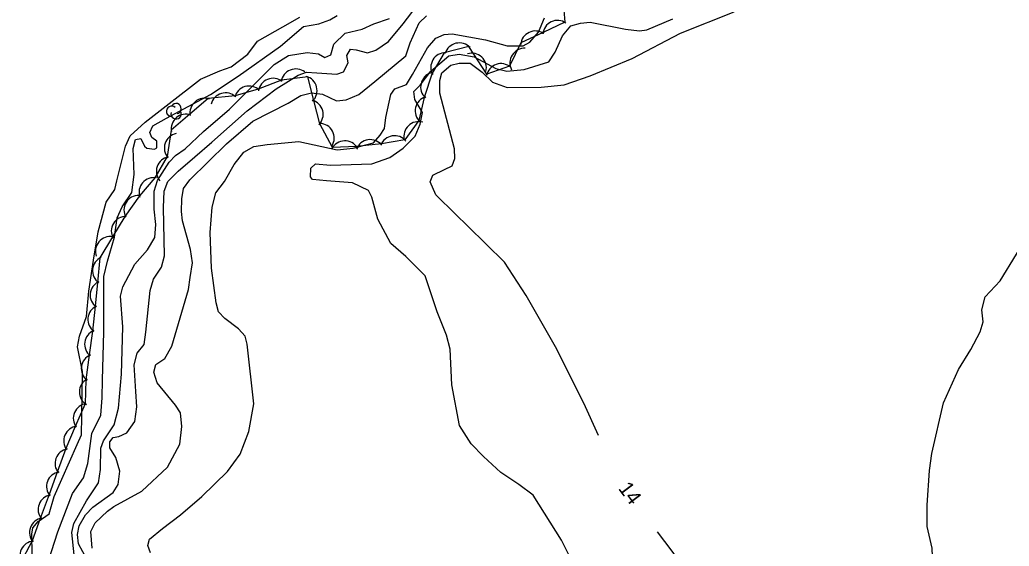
# Model space of a CAD drawing. Extents: x 646142 to 649934, y 5874075 to 5876351.
# Drawn here: x 647555 to 647756.5, y 5874653.5 to 5874760.7 of the extents above; entities that cross this region are included whole.
import ezdxf

# ---------------------------------------------------------------- set-up
doc = ezdxf.new("R2010")
doc.units = 0
for name, color, linetype in [('Niveau 1', 7, 'Continuous'), ('Niveau 2', 7, 'Continuous'), ('Niveau 4', 7, 'Continuous'), ('Niveau 44', 7, 'Continuous')]:
    doc.layers.add(name, color=color, linetype=linetype)

msp = doc.modelspace()

# ---------------------------------------------------------------- linework, layer by layer
at = {"layer": 'Niveau 1'}
for points in [[(647599.59, 5874697.79), (647596.79, 5874699.86), (647595.47, 5874701.26), (647595.04, 5874703.09), (647594.07, 5874710.15), (647593.78, 5874717.39), (647594.18, 5874722.58), (647594.94, 5874725.47), (647596.7, 5874727.76), (647598.69, 5874731.23), (647600.66, 5874733.77), (647602.66, 5874734.91), (647605.44, 5874735.3), (647611.84, 5874735.93), (647619.67, 5874734.24), (647622.93, 5874734.56), (647627.05, 5874735.67), (647628.41, 5874737.21), (647629.33, 5874738.59), (647629.56, 5874740.84), (647630.6, 5874745.51), (647631.42, 5874746.65), (647633.79, 5874747.58), (647635, 5874749.58), (647638.07, 5874755.04), (647639.75, 5874756.96), (647641.44, 5874757.71), (647643.07, 5874757.87), (647649.9, 5874756.67), (647654.26, 5874755.46), (647657.55, 5874755.43), (647658.89, 5874756.15), (647660.67, 5874758.2), (647661.89, 5874761.13)], [(647581.64, 5874652.13), (647581.13, 5874653.61), (647581.47, 5874654.93), (647584.07, 5874657.07), (647587.78, 5874659.9), (647592.1, 5874663.61), (647597.34, 5874668.71), (647599.91, 5874672.25), (647601.66, 5874676.88), (647602.72, 5874682.5), (647601.33, 5874694.68), (647600.93, 5874696.28), (647599.59, 5874697.79)]]:
    msp.add_lwpolyline(points, dxfattribs=at)
at = {"layer": 'Niveau 2'}
for points in [[(647623.54, 5874754.6), (647625.85, 5874754.01), (647627.56, 5874754.53), (647630.09, 5874756.3), (647633.13, 5874759.89), (647636.86, 5874764.84), (647639.71, 5874766.89), (647642.64, 5874768.23), (647644.74, 5874768.44), (647646.42, 5874767.08), (647648.88, 5874767.2), (647651.69, 5874767.48), (647654.41, 5874769.63), (647657.06, 5874771.3), (647659.58, 5874772.02), (647663.5, 5874772.88), (647670.12, 5874773.88), (647675.53, 5874774.06), (647681.54, 5874775.24), (647684.29, 5874775.98), (647687.63, 5874777.96), (647689.59, 5874780.62), (647693.31, 5874787.8)], [(647579.66, 5874736.54), (647580.42, 5874734.97), (647580.93, 5874734.55), (647582.49, 5874734.35), (647582.94, 5874734.63), (647582.91, 5874736.04), (647581.89, 5874736.76), (647581.54, 5874737.79), (647582.11, 5874739.14), (647584.91, 5874740.72), (647593.88, 5874745.49), (647599.52, 5874749.23), (647608.11, 5874755.38), (647612.78, 5874759.38), (647615.92, 5874759.92), (647618.2, 5874760.74), (647619.65, 5874761.59)], [(647612.23, 5874745.29), (647614.41, 5874745.86), (647616.67, 5874745.61), (647619.53, 5874744.25), (647621.51, 5874744.45), (647624.1, 5874745.52), (647627.36, 5874748.19), (647633.65, 5874753.39), (647634.54, 5874756.06), (647636.36, 5874760.11), (647637.86, 5874761.55)], [(647672.86, 5874676.05), (647669.87, 5874682.66), (647664.09, 5874694.14), (647658.18, 5874704.55), (647653.71, 5874711.35), (647646.25, 5874718.69), (647643.76, 5874721.13), (647639.72, 5874725.05), (647638.61, 5874727.75), (647639.17, 5874729.09), (647641.52, 5874730.25), (647643.08, 5874730.99), (647643.63, 5874732.45), (647643.54, 5874734.43), (647640.58, 5874745.82), (647640.55, 5874748.38), (647640.97, 5874749.94), (647642.8, 5874751.52), (647644.51, 5874751.93), (647646.74, 5874751.91), (647649.17, 5874750.05), (647651.26, 5874748.04), (647654.3, 5874746.94), (647661.21, 5874747.03), (647665.86, 5874747.49), (647671.18, 5874749.3), (647679.72, 5874752.83), (647689.61, 5874758.01), (647700.52, 5874762.36)], [(647668.79, 5874647.79), (647665.35, 5874654.72), (647659.57, 5874663.88), (647656.64, 5874666.06), (647652.97, 5874668.51), (647649.45, 5874671.79), (647646.95, 5874674.36), (647644.55, 5874678.11), (647642.98, 5874686.39), (647642.69, 5874693.62), (647641.92, 5874696.48), (647640.01, 5874701.21), (647637.59, 5874708.58), (647633.66, 5874712.52), (647630.56, 5874715.15), (647627.92, 5874720.15), (647626.75, 5874724.6), (647626.02, 5874725.93), (647622.8, 5874727.49), (647617.48, 5874727.9), (647614.62, 5874728.2), (647614.21, 5874728.75), (647614.27, 5874730.51), (647615.23, 5874731.42), (647618.31, 5874731.14), (647626.74, 5874731.39), (647630.36, 5874732.68), (647633.1, 5874734.59), (647635.54, 5874737.05), (647636.58, 5874739.5), (647637.03, 5874741.88), (647635.46, 5874744.53), (647635.29, 5874746.16), (647636.57, 5874747.45), (647638.74, 5874750.24), (647642.4, 5874753.41), (647644.48, 5874753.73), (647647.59, 5874753.22), (647651.95, 5874750.84), (647654.24, 5874750.25), (647657.73, 5874750.59), (647662.74, 5874752.14), (647664.05, 5874754.14), (647665.58, 5874757.45), (647667.25, 5874759.48), (647669.19, 5874760.03), (647671.16, 5874760.22), (647678.36, 5874758.82), (647681.21, 5874758.52), (647682.72, 5874758.67), (647688, 5874760.95)], [(647618.36, 5874753.61), (647618.95, 5874755.79), (647621.32, 5874758.02), (647624.78, 5874758.83), (647627.15, 5874759.89), (647630.34, 5874761.03)], [(647566.09, 5874651.72), (647565.62, 5874656.28), (647566.02, 5874658.09), (647568.62, 5874662.71), (647571.08, 5874666.37), (647571.5, 5874669.12), (647571.52, 5874673.49), (647572.07, 5874674.96), (647574.22, 5874678.23), (647575.16, 5874681.63), (647575.75, 5874688.52), (647576.04, 5874698.21), (647575.51, 5874704.41), (647576.02, 5874706.34), (647578.49, 5874710.94), (647581.02, 5874713.9), (647582.53, 5874716.41), (647582.74, 5874719.02), (647582.41, 5874722.16), (647582.38, 5874725.81), (647583.1, 5874728), (647585.42, 5874731.76), (647586.71, 5874733.07), (647588.69, 5874734.44), (647592.46, 5874737.99), (647597.77, 5874742.52), (647606.86, 5874751.65), (647609.74, 5874753.47), (647613.58, 5874754.08), (647615.85, 5874753.83), (647617.12, 5874753.02), (647618.36, 5874753.61)], [(647568.76, 5874650.73), (647567, 5874653.98), (647566.81, 5874655.84), (647567.09, 5874657.64), (647568.4, 5874659.88), (647569.89, 5874661.44), (647574.06, 5874664.45), (647575.07, 5874666.08), (647575.38, 5874668.81), (647574.62, 5874671.56), (647573.35, 5874673.56), (647573.34, 5874674.73), (647574.08, 5874675.63), (647575.23, 5874675.86), (647576.81, 5874676.61), (647578.46, 5874678.89), (647578.86, 5874681.87), (647578.65, 5874685.03), (647578.32, 5874690.41), (647578.9, 5874692.82), (647580.37, 5874694.61), (647580.69, 5874697.11), (647581.59, 5874705.55), (647582.29, 5874707.86), (647583.92, 5874710.37), (647584.5, 5874712.66), (647584.3, 5874722.52), (647584.43, 5874725.83), (647585.17, 5874727.78), (647587.31, 5874729.87), (647590.66, 5874732.79), (647594.12, 5874735.83), (647601.36, 5874742.19), (647607.27, 5874746.65), (647611.7, 5874749.44), (647613.4, 5874750.07), (647615.54, 5874749.93), (647619.58, 5874749.63), (647620.95, 5874750.11), (647621.93, 5874751.97), (647621.66, 5874753.47), (647622.35, 5874754.72), (647623.54, 5874754.6)], [(647569.75, 5874653.12), (647569.52, 5874656.51), (647570.4, 5874658.24), (647572.87, 5874660.6), (647574.18, 5874661.55), (647579.87, 5874664.7), (647585.14, 5874669.57), (647587.6, 5874674.28), (647588.05, 5874677.85), (647587.76, 5874680.64), (647586.77, 5874682.19), (647582.99, 5874686.75), (647582.3, 5874688.92), (647582.72, 5874690.48), (647584.6, 5874691.73), (647585.99, 5874694.21), (647589.37, 5874705.82), (647589.71, 5874708.21), (647590.23, 5874711.19), (647589.82, 5874713.97), (647588.15, 5874719.79), (647587.96, 5874721.65), (647588.04, 5874724.24), (647588.4, 5874726.39), (647589.63, 5874728.16), (647597.12, 5874735.47), (647602.52, 5874740.11), (647609.68, 5874743.75), (647612.23, 5874745.29)], [(647560.9, 5874650.54), (647562.78, 5874656.4), (647565.76, 5874664.25), (647568.03, 5874667.43), (647568.91, 5874670.35), (647569.7, 5874676.45), (647571.56, 5874680.18), (647571.78, 5874683.74), (647571.87, 5874687.41), (647572.17, 5874697.11), (647572.17, 5874708.44), (647572.91, 5874711.58), (647574.3, 5874716.44), (647574.83, 5874720.38), (647575.9, 5874722.61), (647577.85, 5874725.52), (647578.29, 5874729.22), (647578.1, 5874734.5), (647578.62, 5874736.32), (647579.66, 5874736.54)], [(647739.49, 5874626.07), (647738.38, 5874632.42), (647739.22, 5874640.26), (647741.01, 5874648.08), (647740.85, 5874653.12), (647739.82, 5874657.48), (647739.84, 5874661.83), (647740.3, 5874668.93), (647740.77, 5874672.39), (647743.12, 5874682.73), (647746.19, 5874689.51), (647748.72, 5874693.53), (647750.58, 5874697.13), (647751.2, 5874699.19), (647750.95, 5874701.63), (647751.62, 5874704.29), (647754.69, 5874707.54), (647761.34, 5874718.44)], [(647713.67, 5874607.1), (647713.55, 5874610.49), (647712.53, 5874614.49), (647709.22, 5874620.26), (647706.79, 5874625.53), (647704.1, 5874630.89), (647702.11, 5874634.21), (647701.35, 5874634.72), (647698.45, 5874637.71), (647694.31, 5874643.51), (647687.85, 5874652.48), (647684.89, 5874656.42)]]:
    msp.add_lwpolyline(points, dxfattribs=at)
at = {"layer": 'Niveau 4'}
for points in [[(647580.54, 5874739.86), (647585.47, 5874743.65), (647591.83, 5874748.65), (647595.8, 5874750.34), (647598.08, 5874751.15), (647601.49, 5874753.73), (647603.46, 5874756.4), (647608.61, 5874759.27), (647612.07, 5874761.27)], [(647557.57, 5874651.8), (647557.5, 5874655.93), (647557.71, 5874657.26), (647558.77, 5874658.54), (647560.98, 5874660.06), (647562.04, 5874663.6), (647566.74, 5874674.23), (647567.6, 5874676.21), (647567.68, 5874680), (647567.8, 5874689.11), (647566.81, 5874694.09), (647567.18, 5874696.26), (647568.65, 5874700.3), (647569.07, 5874705.43), (647570.07, 5874711.78), (647571.01, 5874717.55), (647572.63, 5874723.61), (647574.38, 5874726.15), (647574.79, 5874727.96), (647576.54, 5874734.98), (647577.51, 5874737.08), (647580.54, 5874739.86)]]:
    msp.add_lwpolyline(points, dxfattribs=at)
at = {"layer": 'Niveau 44'}
msp.add_lwpolyline([(647665.52, 5874766.01), (647665.99, 5874760.24), (647661.6, 5874758.16), (647657.08, 5874756.01), (647654.74, 5874751.28), (647650.16, 5874749.68), (647646.49, 5874755.28), (647641.45, 5874754.03), (647638.99, 5874749.85), (647637.37, 5874744.93), (647636.3, 5874740.2), (647633.46, 5874736.25), (647628.67, 5874735.47), (647623.6, 5874734.9), (647618.74, 5874734.75), (647616.12, 5874739.56), (647614.91, 5874744.26), (647613.67, 5874749.11), (647608.34, 5874748.44), (647603.56, 5874746.61), (647598.9, 5874745.26), (647593.38, 5874744.67), (647589.68, 5874741.52), (647585.87, 5874738.28), (647585.01, 5874732.87), (647582.56, 5874728.57), (647579.39, 5874724.89), (647576.41, 5874720.66), (647573.9, 5874716.51), (647571.3, 5874712.21), (647570.83, 5874707.23), (647570.37, 5874702.4), (647569.81, 5874697.29), (647569.16, 5874692.48), (647568.45, 5874687.35), (647568.33, 5874682.5), (647566.3, 5874677.87), (647564.4, 5874673.4), (647562.66, 5874668.55), (647560.99, 5874663.99), (647559.21, 5874659.16), (647557.54, 5874654.6), (647555.03, 5874649.86)], dxfattribs=at)
for centre, radius, start, end in [((647664.55, 5874757.61), 3, 55.4233, 175.4013), ((647660.03, 5874755.46), 3, 55.4233, 175.4013), ((647644.52, 5874753.02), 3, 42.9876, 162.9655), ((647641.74, 5874751.05), 3, 89.5442, 209.5222), ((647647.05, 5874750.93), 3, 346.567, 106.5449), ((647657.84, 5874751.94), 3, 87.4569, 207.4349), ((647653.03, 5874748.81), 3, 49.257, 169.2349), ((647611.25, 5874747.73), 3, 52.3334, 172.3114), ((647639.66, 5874747.06), 3, 107.2647, 227.2426), ((647606.63, 5874745.83), 3, 52.3334, 172.3114), ((647612.57, 5874746.32), 3, 314.3865, 74.3644), ((647596.92, 5874742.85), 3, 46.209, 166.1869), ((647601.72, 5874744.24), 3, 46.209, 166.1869), ((647586.85, 5874742.64), 1.05, 282.2692, 149.7263), ((647592.67, 5874741.75), 3, 70.3658, 190.3438), ((647613.81, 5874741.47), 3, 314.3865, 74.3644), ((647638.55, 5874742.18), 3, 107.2647, 227.2426), ((647585.95, 5874742.11), 1.05, 44.1154, 269.804), ((647586.85, 5874741.59), 1.05, 166.9369, 29.6212), ((647588.86, 5874738.51), 3, 70.3658, 190.3438), ((647616.06, 5874736.63), 3, 328.5266, 88.5046), ((647636.24, 5874736.99), 3, 73.6981, 193.6761), ((647587.46, 5874734.6), 3, 101.177, 221.1549), ((647621.22, 5874733.07), 3, 31.7675, 151.7454), ((647626.41, 5874733.32), 3, 39.2198, 159.1978), ((647631.34, 5874734.12), 3, 39.2198, 159.1978), ((647585.84, 5874729.87), 3, 101.177, 221.1549), ((647582.31, 5874725.58), 3, 79.2154, 199.1933), ((647579.25, 5874721.96), 3, 88.8987, 208.8766), ((647576.67, 5874717.68), 3, 88.8987, 208.8766), ((647573.42, 5874713.57), 3, 79.7526, 199.7306), ((647572.83, 5874709.62), 3, 114.6067, 234.5847), ((647572.35, 5874704.65), 3, 114.6067, 234.5847), ((647571.88, 5874699.67), 3, 114.6067, 234.5847), ((647571.23, 5874694.65), 3, 112.3013, 232.2792), ((647570.56, 5874689.7), 3, 112.3013, 232.2792), ((647570.16, 5874684.89), 3, 118.6316, 238.6095), ((647568.93, 5874679.55), 3, 96.9836, 216.9615), ((647566.97, 5874674.95), 3, 96.9836, 216.9615), ((647565.2, 5874670.35), 3, 99.8538, 219.8318), ((647563.48, 5874665.66), 3, 99.8538, 219.8318), ((647561.76, 5874660.97), 3, 99.8538, 219.8318), ((647560.03, 5874656.27), 3, 99.8538, 219.8318), ((647558.06, 5874651.55), 3, 95.0533, 215.0312)]:
    msp.add_arc(centre, radius, start, end, dxfattribs=at)

# ---------------------------------------------------------------- texts
at = {"layer": 'Niveau 2'}
msp.add_text('14', height=3, rotation=306.8805, dxfattribs=at).set_placement((647676.79, 5874665.23))

doc.saveas('drawing.dxf')
